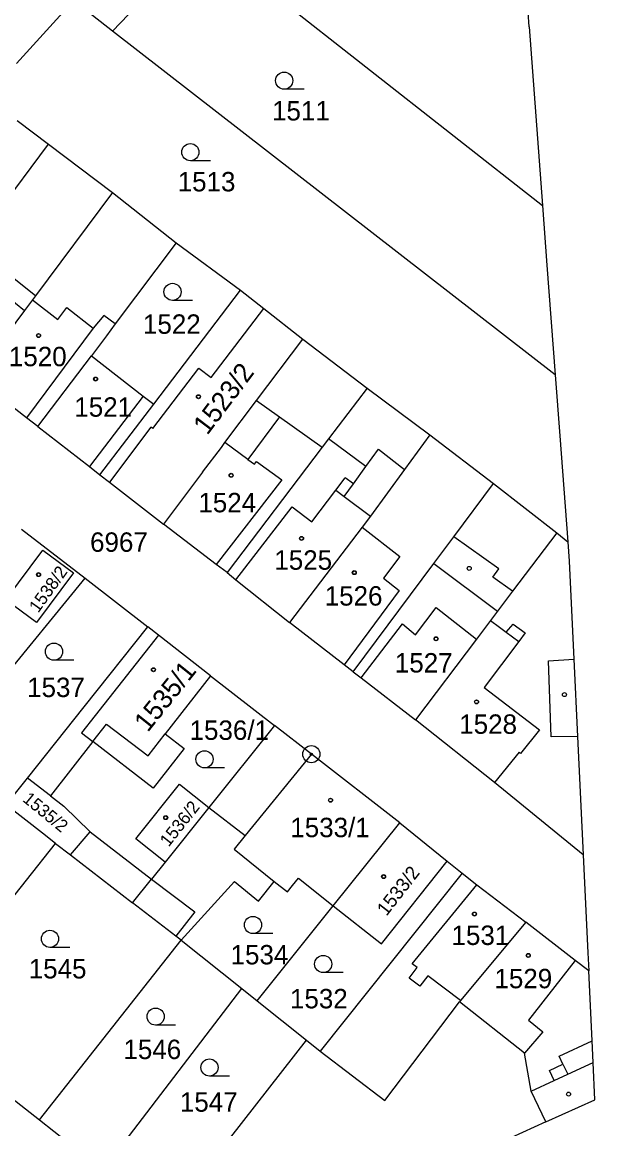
# Model space of a CAD drawing. Extents: x -593183 to -588034, y -1130415 to -1124994.
# Drawn here: x -589196.6 to -589146.5, y -1129798.8 to -1129701.9 of the extents above; entities that cross this region are included whole.
import ezdxf

# ---------------------------------------------------------------- set-up
doc = ezdxf.new("R2010")
doc.units = 0
for name, color, linetype in [('Vrstva 1', 7, 'Continuous'), ('Vrstva 13', 7, 'Continuous'), ('Vrstva 18', 7, 'Continuous'), ('Vrstva 19', 7, 'Continuous'), ('Vrstva 24', 7, 'Continuous'), ('Vrstva 25', 7, 'Continuous'), ('Vrstva 4', 7, 'Continuous')]:
    doc.layers.add(name, color=color, linetype=linetype)

msp = doc.modelspace()

# ---------------------------------------------------------------- linework, layer by layer
at = {"layer": 'Vrstva 1'}
for p, q in [((-589180.99, -1129694.46), (-589151.09, -1129717.95)), ((-589188.74, -1129702.67), (-589183.74, -1129697.38)), ((-589192.18, -1129700.04), (-589197.15, -1129705.5)), ((-589188.74, -1129702.67), (-589191.17, -1129700.79)), ((-589149.98, -1129732.78), (-589188.74, -1129702.67)), ((-589197.07, -1129710.49), (-589194.33, -1129712.56)), ((-589206.28, -1129728.57), (-589194.33, -1129712.56)), ((-589194.33, -1129712.56), (-589188.73, -1129716.82)), ((-589188.73, -1129716.82), (-589195.49, -1129725.86)), ((-589188.73, -1129716.82), (-589183.16, -1129721.2)), ((-589183.16, -1129721.2), (-589188.5, -1129728.32)), ((-589183.16, -1129721.2), (-589177.53, -1129725.35)), ((-589185.13, -1129735.34), (-589177.53, -1129725.35)), ((-589177.53, -1129725.35), (-589175.49, -1129726.95)), ((-589195.74, -1129726.2), (-589196.44, -1129727.13)), ((-589195.49, -1129725.86), (-589195.74, -1129726.2)), ((-589196.44, -1129727.13), (-589200.83, -1129733)), ((-589175.49, -1129726.95), (-589172.06, -1129729.64)), ((-589188.5, -1129728.32), (-589189.27, -1129729.35)), ((-589189.27, -1129729.35), (-589190.58, -1129731.1)), ((-589176.12, -1129735.03), (-589172.06, -1129729.64)), ((-589172.06, -1129729.64), (-589166.44, -1129733.93)), ((-589195.28, -1129737.3), (-589190.58, -1129731.1)), ((-589190.58, -1129731.1), (-589186.04, -1129734.63)), ((-589196.26, -1129736.54), (-589200.83, -1129733)), ((-589166.44, -1129733.93), (-589169.82, -1129738.39)), ((-589166.44, -1129733.93), (-589160.96, -1129738.04)), ((-589186.04, -1129734.63), (-589185.13, -1129735.34)), ((-589178.89, -1129738.71), (-589176.12, -1129735.03)), ((-589189.84, -1129741.52), (-589185.13, -1129735.34)), ((-589195.28, -1129737.3), (-589196.26, -1129736.54)), ((-589195.28, -1129737.3), (-589190.76, -1129740.81)), ((-589160.96, -1129738.04), (-589163.16, -1129741.05)), ((-589160.96, -1129738.04), (-589155.39, -1129742.3)), ((-589179.2, -1129739.13), (-589178.89, -1129738.71)), ((-589170.37, -1129739.1), (-589178.71, -1129750.09)), ((-589169.82, -1129738.39), (-589170.37, -1129739.1)), ((-589180.86, -1129741.3), (-589179.2, -1129739.13)), ((-589190.76, -1129740.81), (-589189.84, -1129741.52)), ((-589163.16, -1129741.05), (-589166.16, -1129745.14)), ((-589189.84, -1129741.52), (-589189.01, -1129742.17)), ((-589180.86, -1129741.3), (-589184.27, -1129745.86)), ((-589189.01, -1129742.17), (-589184.27, -1129745.86)), ((-589158.85, -1129746.95), (-589155.39, -1129742.3)), ((-589155.39, -1129742.3), (-589149.85, -1129746.62)), ((-589179.65, -1129749.38), (-589184.27, -1129745.86)), ((-589166.16, -1129745.14), (-589166.89, -1129746.1)), ((-589196.7, -1129746.28), (-589191.13, -1129750.57)), ((-589166.89, -1129746.1), (-589173.25, -1129754.47)), ((-589149.85, -1129746.62), (-589153.71, -1129751.73)), ((-589149.85, -1129746.62), (-589148.88, -1129747.4)), ((-589160.6, -1129749.29), (-589158.85, -1129746.95)), ((-589198.07, -1129752.47), (-589194.84, -1129748.12)), ((-589194.84, -1129748.12), (-589192.15, -1129750.12)), ((-589178.71, -1129750.09), (-589179.65, -1129749.38)), ((-589167.67, -1129758.77), (-589160.6, -1129749.29)), ((-589203.46, -1129765.65), (-589191.13, -1129750.57)), ((-589192.15, -1129750.12), (-589195.38, -1129754.47)), ((-589191.13, -1129750.57), (-589185.64, -1129754.85)), ((-589178.71, -1129750.09), (-589177.94, -1129750.71)), ((-589177.94, -1129750.71), (-589173.25, -1129754.47)), ((-589195.38, -1129754.47), (-589198.07, -1129752.47)), ((-589153.71, -1129751.73), (-589155.02, -1129753.46)), ((-589155.02, -1129753.46), (-589155.64, -1129754.28)), ((-589168.47, -1129758.16), (-589173.25, -1129754.47)), ((-589155.64, -1129754.28), (-589156.87, -1129755.91)), ((-589191.22, -1129761.86), (-589185.64, -1129754.85)), ((-589184.71, -1129755.57), (-589190.25, -1129762.6)), ((-589184.71, -1129755.57), (-589185.64, -1129754.85)), ((-589180.15, -1129759.12), (-589184.71, -1129755.57)), ((-589156.87, -1129755.91), (-589162.2, -1129762.97)), ((-589167.67, -1129758.77), (-589168.47, -1129758.16)), ((-589180.15, -1129759.12), (-589184.12, -1129764.21)), ((-589180.15, -1129759.12), (-589174.56, -1129763.47)), ((-589167.67, -1129758.77), (-589166.97, -1129759.31)), ((-589166.97, -1129759.31), (-589162.2, -1129762.97)), ((-589196.19, -1129768.08), (-589191.22, -1129761.86)), ((-589190.25, -1129762.6), (-589191.44, -1129764.11)), ((-589155.31, -1129768.46), (-589162.2, -1129762.97)), ((-589191.44, -1129764.11), (-589190.46, -1129764.87)), ((-589184.12, -1129764.21), (-589182.47, -1129765.49)), ((-589174.56, -1129763.47), (-589180.3, -1129770.66)), ((-589171.33, -1129765.99), (-589174.56, -1129763.47)), ((-589190.46, -1129764.87), (-589194.15, -1129769.65)), ((-589185.19, -1129768.98), (-589190.46, -1129764.87)), ((-589182.47, -1129765.49), (-589185.19, -1129768.98)), ((-589163.59, -1129772), (-589171.33, -1129765.99)), ((-589198.05, -1129770.42), (-589196.19, -1129768.08)), ((-589186.7, -1129773.4), (-589182.88, -1129768.61)), ((-589182.88, -1129768.61), (-589180.3, -1129770.66)), ((-589147.52, -1129774.8), (-589155.31, -1129768.46)), ((-589194.15, -1129769.65), (-589192.99, -1129770.54)), ((-589194.85, -1129772.92), (-589198.05, -1129770.42)), ((-589192.99, -1129770.54), (-589190.69, -1129772.78)), ((-589180.3, -1129770.66), (-589184.13, -1129775.45)), ((-589169.41, -1129779.28), (-589163.59, -1129772)), ((-589163.59, -1129772), (-589159.45, -1129775.35)), ((-589193.73, -1129773.8), (-589194.85, -1129772.92)), ((-589190.69, -1129772.78), (-589185.33, -1129776.95)), ((-589206.1, -1129789.43), (-589193.73, -1129773.8)), ((-589193.73, -1129773.8), (-589192.42, -1129774.81)), ((-589184.13, -1129775.45), (-589186.7, -1129773.4)), ((-589192.42, -1129774.81), (-589186.98, -1129779.01)), ((-589184.13, -1129775.45), (-589185.33, -1129776.95)), ((-589165.2, -1129782.61), (-589159.45, -1129775.35)), ((-589159.45, -1129775.35), (-589158.14, -1129776.42)), ((-589172.98, -1129777.5), (-589172.46, -1129776.85)), ((-589172.46, -1129776.85), (-589169.41, -1129779.28)), ((-589158.14, -1129776.42), (-589170.55, -1129792)), ((-589158.14, -1129776.42), (-589156.83, -1129777.43)), ((-589186.98, -1129779.01), (-589185.33, -1129776.95)), ((-589182.73, -1129782.29), (-589178.06, -1129777.13)), ((-589178.06, -1129777.13), (-589175.95, -1129778.85)), ((-589175.95, -1129778.85), (-589174.58, -1129777.13)), ((-589174.58, -1129777.13), (-589173.43, -1129778.06)), ((-589173.43, -1129778.06), (-589172.98, -1129777.5)), ((-589156.83, -1129777.43), (-589152.56, -1129780.71)), ((-589183.18, -1129781.94), (-589186.98, -1129779.01)), ((-589176.07, -1129787.6), (-589169.41, -1129779.28)), ((-589169.41, -1129779.28), (-589165.2, -1129782.61)), ((-589152.56, -1129780.71), (-589158.28, -1129787.55)), ((-589148.22, -1129784.05), (-589152.56, -1129780.71)), ((-589195.12, -1129798.01), (-589182.73, -1129782.29)), ((-589182.73, -1129782.29), (-589183.18, -1129781.94)), ((-589182.73, -1129782.29), (-589177.42, -1129786.52)), ((-589147.05, -1129784.95), (-589148.22, -1129784.05)), ((-589189.56, -1129802.38), (-589177.42, -1129786.52)), ((-589177.42, -1129786.52), (-589176.07, -1129787.6)), ((-589158.28, -1129787.55), (-589158.37, -1129787.67)), ((-589176.07, -1129787.6), (-589171.76, -1129791.04)), ((-589164.9, -1129796.32), (-589158.37, -1129787.67)), ((-589152.68, -1129792.16), (-589158.37, -1129787.67)), ((-589206.1, -1129789.43), (-589195.12, -1129798.01)), ((-589184.01, -1129806.75), (-589171.76, -1129791.04)), ((-589171.76, -1129791.04), (-589170.55, -1129792)), ((-589170.55, -1129792), (-589164.9, -1129796.32)), ((-589152.08, -1129795.49), (-589152.68, -1129792.16)), ((-589150.79, -1129798.2), (-589152.08, -1129795.49)), ((-589195.12, -1129798.01), (-589189.56, -1129802.38))]:
    msp.add_line(p, q, dxfattribs=at)
at = {"layer": 'Vrstva 13'}
for p, q in [((-589152.27, -1129702.31), (-589152.56, -1129697.66)), ((-589152.27, -1129702.31), (-589151.09, -1129717.95)), ((-589151.09, -1129717.95), (-589150.7, -1129723.16)), ((-589150.7, -1129723.16), (-589149.98, -1129732.78)), ((-589149.98, -1129732.78), (-589149.58, -1129738.12)), ((-589149.58, -1129738.12), (-589148.88, -1129747.4)), ((-589148.88, -1129747.4), (-589148.75, -1129749.09)), ((-589148.75, -1129749.09), (-589148.34, -1129757.68)), ((-589148.34, -1129757.68), (-589148.02, -1129764.44)), ((-589148.02, -1129764.44), (-589147.52, -1129774.8)), ((-589147.52, -1129774.8), (-589147.12, -1129783.39)), ((-589147.12, -1129783.39), (-589147.05, -1129784.95)), ((-589146.76, -1129791.1), (-589147.05, -1129784.95)), ((-589146.67, -1129792.98), (-589146.76, -1129791.1)), ((-589146.51, -1129796.27), (-589146.67, -1129792.98)), ((-589150.79, -1129798.2), (-589146.51, -1129796.27)), ((-589150.79, -1129798.2), (-589178.75, -1129810.83))]:
    msp.add_line(p, q, dxfattribs=at)
at = {"layer": 'Vrstva 24'}
for radius in [0.75, 0.0903]:
    msp.add_circle((-589171.33, -1129765.99), radius, dxfattribs=at)
at = {"layer": 'Vrstva 25'}
for p, q in [((-589171.96, -1129707.76), (-589173.71, -1129707.76)), ((-589180.17, -1129714.02), (-589181.92, -1129714.02)), ((-589181.73, -1129726.26), (-589183.48, -1129726.26)), ((-589192.11, -1129757.76), (-589193.86, -1129757.76)), ((-589178.93, -1129767.19), (-589180.68, -1129767.19)), ((-589174.69, -1129781.7), (-589176.44, -1129781.7)), ((-589192.46, -1129782.91), (-589194.21, -1129782.91)), ((-589168.54, -1129785.12), (-589170.29, -1129785.12)), ((-589183.21, -1129789.72), (-589184.96, -1129789.72)), ((-589178.5, -1129794.18), (-589180.25, -1129794.18))]:
    msp.add_line(p, q, dxfattribs=at)
for centre, radius in [((-589173.71, -1129707.01), 0.75), ((-589181.92, -1129713.27), 0.75), ((-589183.48, -1129725.51), 0.75), ((-589195.21, -1129729.33), 0.175), ((-589195.21, -1129729.33), 0.15), ((-589190.22, -1129733.14), 0.175), ((-589190.22, -1129733.14), 0.15), ((-589181.21, -1129734.69), 0.175), ((-589181.21, -1129734.69), 0.15), ((-589178.35, -1129741.57), 0.175), ((-589178.35, -1129741.57), 0.15), ((-589172.19, -1129747.1), 0.175), ((-589172.19, -1129747.1), 0.15), ((-589157.51, -1129749.72), 0.175), ((-589195.21, -1129750.27), 0.175), ((-589195.21, -1129750.27), 0.15), ((-589167.57, -1129750.09), 0.175), ((-589167.57, -1129750.09), 0.15), ((-589193.86, -1129757.01), 0.75), ((-589160.41, -1129755.89), 0.175), ((-589160.41, -1129755.89), 0.15), ((-589185.15, -1129758.6), 0.175), ((-589185.15, -1129758.6), 0.15), ((-589156.87, -1129761.41), 0.175), ((-589156.87, -1129761.41), 0.15), ((-589149.17, -1129760.78), 0.175), ((-589180.68, -1129766.44), 0.75), ((-589169.65, -1129770.02), 0.175), ((-589169.65, -1129770.02), 0.15), ((-589184.08, -1129771.55), 0.175), ((-589184.08, -1129771.55), 0.15), ((-589165, -1129776.71), 0.175), ((-589165, -1129776.71), 0.15), ((-589157.05, -1129779.99), 0.175), ((-589176.44, -1129780.95), 0.75), ((-589157.05, -1129779.99), 0.15), ((-589194.21, -1129782.16), 0.75), ((-589170.29, -1129784.37), 0.75), ((-589152.34, -1129783.62), 0.175), ((-589152.34, -1129783.62), 0.15), ((-589184.96, -1129788.97), 0.75), ((-589180.25, -1129793.43), 0.75), ((-589148.81, -1129795.76), 0.175)]:
    msp.add_circle(centre, radius, dxfattribs=at)
at = {"layer": 'Vrstva 4'}
for p, q in [((-589195.49, -1129725.86), (-589199.86, -1129722.36)), ((-589200.8, -1129723.62), (-589196.44, -1129727.13)), ((-589195.74, -1129726.2), (-589193.53, -1129727.93)), ((-589193.53, -1129727.93), (-589192.72, -1129726.89)), ((-589192.72, -1129726.89), (-589190.42, -1129728.68)), ((-589180.11, -1129733.02), (-589175.49, -1129726.95)), ((-589189.49, -1129727.57), (-589190.42, -1129728.68)), ((-589188.5, -1129728.32), (-589189.49, -1129727.57)), ((-589190.42, -1129728.68), (-589196.26, -1129736.54)), ((-589185.21, -1129737.47), (-589181.19, -1129732.2)), ((-589181.19, -1129732.2), (-589180.11, -1129733.02)), ((-589186.04, -1129734.63), (-589190.76, -1129740.81)), ((-589176.12, -1129735.03), (-589174.12, -1129736.45)), ((-589174.12, -1129736.45), (-589176.88, -1129740.18)), ((-589174.12, -1129736.45), (-589170.37, -1129739.1)), ((-589185.37, -1129737.35), (-589189.01, -1129742.17)), ((-589185.21, -1129737.47), (-589185.37, -1129737.35)), ((-589176.88, -1129740.18), (-589178.89, -1129738.71)), ((-589166.55, -1129740.8), (-589169.82, -1129738.39)), ((-589166.55, -1129740.8), (-589165.46, -1129739.28)), ((-589165.46, -1129739.28), (-589163.16, -1129741.05)), ((-589176.88, -1129740.18), (-589176.31, -1129740.6)), ((-589176.31, -1129740.6), (-589176.13, -1129740.36)), ((-589176.13, -1129740.36), (-589173.92, -1129741.98)), ((-589167.64, -1129742.32), (-589166.55, -1129740.8)), ((-589173.92, -1129741.98), (-589179.65, -1129749.38)), ((-589169.2, -1129742.88), (-589168.37, -1129741.79)), ((-589167.64, -1129742.32), (-589168.37, -1129741.79)), ((-589171.29, -1129745.65), (-589169.2, -1129742.88)), ((-589169.2, -1129742.88), (-589168.45, -1129743.44)), ((-589168.45, -1129743.44), (-589167.64, -1129742.32)), ((-589168.45, -1129743.44), (-589166.16, -1129745.14)), ((-589177.94, -1129750.71), (-589173.01, -1129744.34)), ((-589173.01, -1129744.34), (-589171.29, -1129745.65)), ((-589166.89, -1129746.1), (-589163.59, -1129748.68)), ((-589154.92, -1129749.77), (-589158.85, -1129746.95)), ((-589163.59, -1129748.68), (-589165.01, -1129750.57)), ((-589160.6, -1129749.29), (-589155.02, -1129753.46)), ((-589155.44, -1129750.49), (-589154.92, -1129749.77)), ((-589165.01, -1129750.57), (-589163.64, -1129751.65)), ((-589153.71, -1129751.73), (-589155.44, -1129750.49)), ((-589163.64, -1129751.65), (-589168.47, -1129758.16)), ((-589162.2, -1129755.54), (-589160.4, -1129753.16)), ((-589160.4, -1129753.16), (-589156.87, -1129755.91)), ((-589166.97, -1129759.31), (-589163.36, -1129754.57)), ((-589163.36, -1129754.57), (-589162.2, -1129755.54)), ((-589155.64, -1129754.28), (-589154.86, -1129754.86)), ((-589154.26, -1129755.31), (-589153.65, -1129754.61)), ((-589153.65, -1129754.61), (-589152.62, -1129755.37)), ((-589154.86, -1129754.86), (-589154.26, -1129755.31)), ((-589154.26, -1129755.31), (-589153.17, -1129756.11)), ((-589152.62, -1129755.37), (-589153.17, -1129756.11)), ((-589153.17, -1129756.11), (-589156.2, -1129760.15)), ((-589150.56, -1129757.81), (-589148.34, -1129757.68)), ((-589150.34, -1129764.47), (-589150.56, -1129757.81)), ((-589156.2, -1129760.15), (-589151.37, -1129763.85)), ((-589190.46, -1129764.87), (-589189.27, -1129763.35)), ((-589189.27, -1129763.35), (-589185.62, -1129766.14)), ((-589185.62, -1129766.14), (-589184.12, -1129764.21)), ((-589151.37, -1129763.85), (-589153.01, -1129765.92)), ((-589148.02, -1129764.44), (-589150.34, -1129764.47)), ((-589171.33, -1129765.99), (-589177.12, -1129773.12)), ((-589153.13, -1129765.82), (-589155.31, -1129768.46)), ((-589153.01, -1129765.92), (-589153.13, -1129765.82)), ((-589194.15, -1129769.65), (-589196.19, -1129768.08)), ((-589180.3, -1129770.66), (-589177.12, -1129773.12)), ((-589192.42, -1129774.81), (-589190.69, -1129772.78)), ((-589177.12, -1129773.12), (-589178.09, -1129774.31)), ((-589178.09, -1129774.31), (-589174.58, -1129777.13)), ((-589185.33, -1129776.95), (-589181.53, -1129779.79)), ((-589162.5, -1129784.35), (-589156.83, -1129777.43)), ((-589181.53, -1129779.79), (-589183.18, -1129781.94)), ((-589162.07, -1129784.68), (-589162.5, -1129784.35)), ((-589148.22, -1129784.05), (-589152.31, -1129789.28)), ((-589162.77, -1129785.6), (-589162.07, -1129784.68)), ((-589161.83, -1129786.32), (-589162.77, -1129785.6)), ((-589161.12, -1129785.39), (-589161.83, -1129786.32)), ((-589158.28, -1129787.55), (-589161.12, -1129785.39)), ((-589152.31, -1129789.28), (-589151.07, -1129790.31)), ((-589151.07, -1129790.31), (-589152.68, -1129792.16)), ((-589149.62, -1129792.43), (-589146.76, -1129791.1)), ((-589150.48, -1129793.68), (-589149.3, -1129793.13)), ((-589149.3, -1129793.13), (-589149.62, -1129792.43)), ((-589149.3, -1129793.13), (-589148.89, -1129794.01)), ((-589148.89, -1129794.01), (-589146.67, -1129792.98)), ((-589150.08, -1129794.56), (-589150.48, -1129793.68)), ((-589150.08, -1129794.56), (-589148.89, -1129794.01)), ((-589152.08, -1129795.49), (-589150.08, -1129794.56))]:
    msp.add_line(p, q, dxfattribs=at)

# ---------------------------------------------------------------- texts
at = {"layer": 'Vrstva 18'}
for s, p in [('1511', (-589174.77, -1129710.5)), ('1513', (-589183.03, -1129716.71)), ('1522', (-589186.07, -1129729.18)), ('6967', (-589190.7, -1129748.27)), ('1537', (-589196.21, -1129760.99)), ('1536/1', (-589181.99, -1129764.74)), ('1534', (-589178.4, -1129784.4)), ('1545', (-589196.07, -1129785.63)), ('1532', (-589173.2, -1129788.25)), ('1546', (-589187.78, -1129792.69)), ('1547', (-589182.84, -1129797.3))]:
    msp.add_text(s, height=1.7, dxfattribs=at).set_placement(p)
msp.add_text('1535/2', height=1.1, rotation=320.63067, dxfattribs=at).set_placement((-589196.68, -1129770.06))
at = {"layer": 'Vrstva 19'}
for s, p in [('1520', (-589197.81, -1129732.02)), ('1521', (-589192.08, -1129736.44)), ('1524', (-589181.22, -1129744.81)), ('1525', (-589174.57, -1129749.84)), ('1526', (-589170.16, -1129752.98)), ('1527', (-589164.02, -1129758.84)), ('1528', (-589158.38, -1129764.21)), ('1533/1', (-589173.17, -1129773.26)), ('1531', (-589159.06, -1129782.7)), ('1529', (-589155.3, -1129786.49))]:
    msp.add_text(s, height=1.7, dxfattribs=at).set_placement(p)
for s, height, rotation, p in [('1523/2', 1.7, 52.96383, (-589180.44, -1129738.12)), ('1538/2', 1.1, 54.40527, (-589195.24, -1129753.68)), ('1535/1', 1.7, 51.34248, (-589185.65, -1129764.14)), ('1536/2', 1.1, 51.69123, (-589183.82, -1129774.17)), ('1533/2', 1.19, 52.21422, (-589164.75, -1129780.23))]:
    msp.add_text(s, height=height, rotation=rotation, dxfattribs=at).set_placement(p)

doc.saveas('drawing.dxf')
